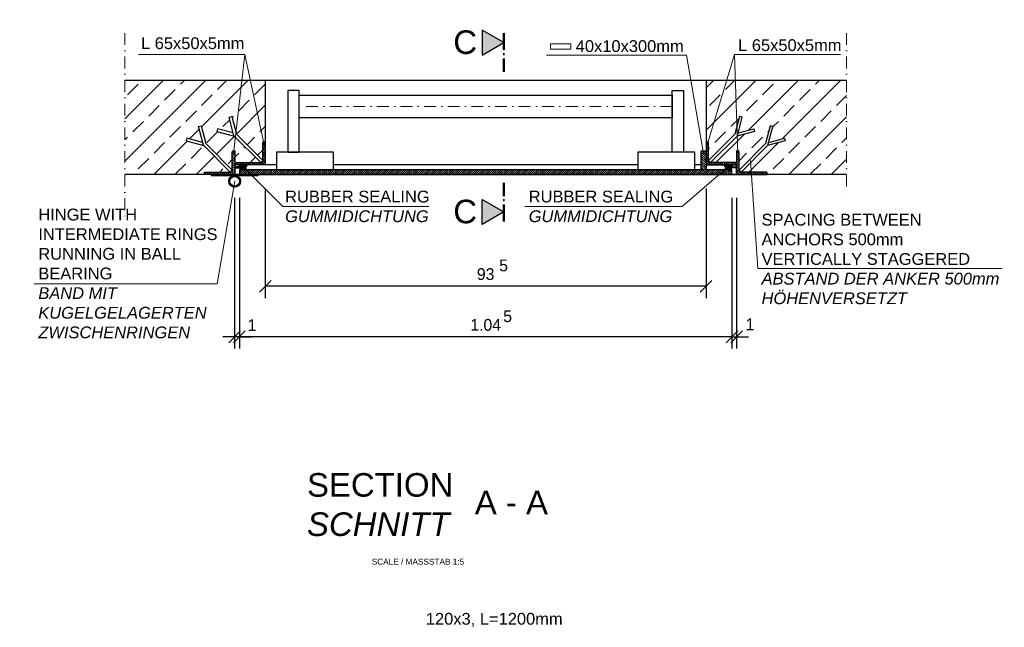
# Model space of a CAD drawing. Header units: millimetres. Extents: x -6179 to 46156, y -8419 to 8561.
# Tile 504 of 508: x 15015 to 17104, y -2585 to -1296. Entities that reach past the tile are written whole.
import ezdxf

# ---------------------------------------------------------------- set-up
doc = ezdxf.new("R2010")
doc.units = ezdxf.units.MM
doc.linetypes.add('ACAD_ISO10W100', pattern=[18, 12, -3, 0, -3])
doc.linetypes.add('DASHDOT', pattern=[1, 0.5, -0.25, 0, -0.25])
doc.layers.add('Bemaßung', color=7, linetype='Continuous', lineweight=9)
doc.layers.add('Dübel', color=7, linetype='Continuous', lineweight=9)
for name, color, linetype in [('Beschriftung', 7, 'Continuous'), ('POL_Bema', 7, 'Continuous'), ('Text', 7, 'Continuous')]:
    doc.layers.add(name, color=color, linetype=linetype)
doc.styles.add('Arial_Standard', font='arial.ttf')
doc.styles.add('LBB3.5M1000', font='isocp.shx', dxfattribs={"height": 3.5})
doc.dimstyles.new('DIN', dxfattribs={"dimtxt": 2.5, "dimasz": 2.5, "dimexe": 1.25, "dimexo": 0.625, "dimtad": 1, "dimtih": 1, "dimdec": 4, "dimdsep": 46, "dimlunit": 6, "dimtxsty": 'Standard', "dimcen": 2.5, "dimadec": 0, "dimazin": 0, "dimtfac": 1, "dimtdec": 4, "dimtmove": 0, "dimatfit": 3, "dimfxl": 0, "dimtvp": 1, "dimtolj": 1, "dimtzin": 0, "dimarcsym": 0})
pattern_1 = [(315, (17467.4546, 2853.5145), (2.245064, 2.245064), [])]
pattern_2 = [(45, (17467.4546, 2853.5145), (-2.245064, 2.245064), [])]
pattern_3 = [(135, (0, -938.7861), (-1.12253202, -1.12253202), [])]

# ---------------------------------------------------------------- blocks, each defined once
blk = doc.blocks.new('_Oblique')
at = {"layer": 'POL_Bema', "color": 0, "lineweight": -2}
blk.add_line((-0.5, -0.5), (0.5, 0.5), dxfattribs=at)
blk = doc.blocks.new('*D92')
at = {"layer": 'Bemaßung', "color": 0, "lineweight": -2, "transparency": 16777216}
for p, q in [((15536.2, -1653.8), (15536.2, -1886.2)), ((16471.2, -1653.8), (16471.2, -1886.2)), ((16471.2, -1861.2), (15536.2, -1861.2))]:
    blk.add_line(p, q, dxfattribs=at)
at = {"layer": 'DEFPOINTS', "color": 0, "transparency": 16777216}
for p in [(15536.2, -1603.8), (16471.2, -1603.8), (15536.2, -1861.2)]:
    blk.add_point(p, dxfattribs=at)
at = {"layer": 'Bemaßung', "color": 0, "lineweight": -2, "transparency": 16777216, "xscale": 25, "yscale": 25, "zscale": 25, "rotation": 180}
blk.add_blockref('_Oblique', (15536.2, -1861.2), dxfattribs=at)
at = {"layer": 'Bemaßung', "color": 0, "lineweight": -2, "transparency": 16777216, "xscale": 25, "yscale": 25, "zscale": 25}
blk.add_blockref('_Oblique', (16471.2, -1861.2), dxfattribs=at)
at = {"layer": 'Bemaßung', "color": 0, "transparency": 16777216, "insert": (16003.7, -1835.5), "char_height": 25, "attachment_point": 5}
blk.add_mtext('\\A1;93', dxfattribs=at)
blk = doc.blocks.new('*D93')
at = {"layer": 'Bemaßung', "color": 0, "lineweight": -2, "transparency": 16777216}
for p, q in [((15481.2, -1673.8), (15481.2, -1993.5)), ((16526.2, -1673.8), (16526.2, -1993.5)), ((16526.2, -1968.5), (15481.2, -1968.5))]:
    blk.add_line(p, q, dxfattribs=at)
at = {"layer": 'DEFPOINTS', "color": 0, "transparency": 16777216}
for p in [(15481.2, -1623.8), (16526.2, -1623.8), (15481.2, -1968.5)]:
    blk.add_point(p, dxfattribs=at)
at = {"layer": 'Bemaßung', "color": 0, "lineweight": -2, "transparency": 16777216, "xscale": 25, "yscale": 25, "zscale": 25, "rotation": 180}
blk.add_blockref('_Oblique', (15481.2, -1968.5), dxfattribs=at)
at = {"layer": 'Bemaßung', "color": 0, "lineweight": -2, "transparency": 16777216, "xscale": 25, "yscale": 25, "zscale": 25}
blk.add_blockref('_Oblique', (16526.2, -1968.5), dxfattribs=at)
at = {"layer": 'Bemaßung', "color": 0, "transparency": 16777216, "insert": (16003.7, -1943.2), "char_height": 25, "attachment_point": 5}
blk.add_mtext('\\A1;1.04', dxfattribs=at)
blk = doc.blocks.new('*D94')
at = {"layer": 'Bemaßung', "color": 0, "lineweight": -2, "transparency": 16777216}
for p, q in [((15471.2, -1673.8), (15471.2, -1993.5)), ((15481.2, -1673.8), (15481.2, -1993.5)), ((15471.2, -1968.5), (15446.2, -1968.5)), ((15481.2, -1968.5), (15471.2, -1968.5)), ((15481.2, -1968.5), (15506.2, -1968.5))]:
    blk.add_line(p, q, dxfattribs=at)
at = {"layer": 'DEFPOINTS', "color": 0, "transparency": 16777216}
for p in [(15471.2, -1623.8), (15481.2, -1623.8), (15471.2, -1968.5)]:
    blk.add_point(p, dxfattribs=at)
at = {"layer": 'Bemaßung', "color": 0, "lineweight": -2, "transparency": 16777216, "xscale": 25, "yscale": 25, "zscale": 25}
blk.add_blockref('_Oblique', (15471.2, -1968.5), dxfattribs=at)
at = {"layer": 'Bemaßung', "color": 0, "lineweight": -2, "transparency": 16777216, "xscale": 25, "yscale": 25, "zscale": 25, "rotation": 180}
blk.add_blockref('_Oblique', (15481.2, -1968.5), dxfattribs=at)
at = {"layer": 'Bemaßung', "color": 0, "transparency": 16777216, "insert": (15507.9, -1943.7), "char_height": 25, "attachment_point": 5}
blk.add_mtext('\\A1;1', dxfattribs=at)
blk = doc.blocks.new('*D91')
at = {"layer": 'Bemaßung', "color": 0, "lineweight": -2, "transparency": 16777216}
for p, q in [((16526.2, -1673.8), (16526.2, -1993.5)), ((16536.2, -1673.8), (16536.2, -1993.5)), ((16526.2, -1968.5), (16501.2, -1968.5)), ((16526.2, -1968.5), (16536.2, -1968.5)), ((16536.2, -1968.5), (16561.2, -1968.5))]:
    blk.add_line(p, q, dxfattribs=at)
at = {"layer": 'DEFPOINTS', "color": 0, "transparency": 16777216}
for p in [(16526.2, -1623.8), (16536.2, -1623.8), (16536.2, -1968.5)]:
    blk.add_point(p, dxfattribs=at)
at = {"layer": 'Bemaßung', "color": 0, "lineweight": -2, "transparency": 16777216, "xscale": 25, "yscale": 25, "zscale": 25}
blk.add_blockref('_Oblique', (16526.2, -1968.5), dxfattribs=at)
at = {"layer": 'Bemaßung', "color": 0, "lineweight": -2, "transparency": 16777216, "xscale": 25, "yscale": 25, "zscale": 25, "rotation": 180}
blk.add_blockref('_Oblique', (16536.2, -1968.5), dxfattribs=at)
at = {"layer": 'Bemaßung', "color": 0, "transparency": 16777216, "insert": (16564.4, -1941.9), "char_height": 25, "attachment_point": 5}
blk.add_mtext('\\A1;1', dxfattribs=at)

msp = doc.modelspace()

# ---------------------------------------------------------------- hatches: boundary and pattern name
at = {"lineweight": 9}
h = msp.add_hatch(dxfattribs=at)
h.set_pattern_fill('ANSI33', color=256, scale=10, style=0)
h.set_pattern_definition([(45, (0, -938.786), (-44.90128, 44.90128), []), (45, (44.9, -938.786), (-44.90128, 44.90128), [31.75, -15.875])])
h.paths.add_polyline_path([(15369.62417, -1546.80193), (15403.24211, -1555.80983), (15394.23421, -1522.19189), (15400.02976, -1520.63898), (15410.17447, -1558.49955), (15466.17461, -1614.49969), (15461.93197, -1618.74233), (15405.93183, -1562.7422), (15368.07126, -1552.59748)], flags=16)
h.paths.add_polyline_path([(15433.07126, -1532.59748), (15434.62417, -1526.80193), (15468.24211, -1535.80983), (15459.23421, -1502.19189), (15465.02976, -1500.63898), (15475.17447, -1538.49955), (15531.17461, -1594.49969), (15526.93197, -1598.74233), (15470.93183, -1542.7422)], flags=16)
h.paths.add_polyline_path([(16637.82555, -1546.80193), (16639.37847, -1552.59748), (16601.51789, -1562.7422), (16545.51776, -1618.74233), (16541.27512, -1614.49969), (16597.27525, -1558.49955), (16607.41996, -1520.63898), (16613.21552, -1522.19189), (16604.20762, -1555.80983)], flags=16)
h.paths.add_polyline_path([(16574.37847, -1532.59748), (16536.51789, -1542.7422), (16480.51776, -1598.74233), (16476.27512, -1594.49969), (16532.27525, -1538.49955), (16542.41996, -1500.63898), (16548.21552, -1502.19189), (16539.20762, -1535.80983), (16572.82555, -1526.80193)], flags=16)
edge = h.paths.add_edge_path()
edge.add_line((15533.72486, -1553.79258), (15536.22486, -1553.79258))
edge.add_line((15536.22486, -1553.79258), (15536.22486, -1423.79258))
edge.add_line((15536.22486, -1423.79258), (15238.25641, -1423.79258))
edge.add_line((15238.25641, -1423.79258), (15238.25641, -1623.79258))
edge.add_line((15238.25641, -1623.79258), (15406.22486, -1623.79258))
edge.add_line((15406.22486, -1623.79258), (15406.22486, -1621.29258))
edge.add_arc((15408.72486, -1621.29258), 2.5, 90, 180, ccw=False)
edge.add_line((15408.72486, -1618.79258), (15461.22486, -1618.79258))
edge.add_arc((15461.22486, -1613.79258), 5, 270, 360)
edge.add_line((15466.22486, -1613.79258), (15466.22486, -1576.29258))
edge.add_arc((15468.72486, -1576.29258), 2.5, 90, 180, ccw=False)
edge.add_line((15468.72486, -1573.79258), (15471.22486, -1573.79258))
edge.add_line((15471.22486, -1573.79258), (15471.22486, -1601.29258))
edge.add_arc((15473.72486, -1601.29258), 2.5, 90, 180, ccw=False)
edge.add_line((15473.72486, -1598.79258), (15526.22486, -1598.79258))
edge.add_arc((15526.22486, -1593.79258), 5, 270, 360)
edge.add_line((15531.22486, -1593.79258), (15531.22486, -1556.29258))
edge.add_arc((15533.72486, -1556.29258), 2.5, 90, 180, ccw=False)
edge = h.paths.add_edge_path()
edge.add_line((16471.22486, -1553.79258), (16473.72486, -1553.79258))
edge.add_arc((16473.72486, -1556.29258), 2.5, 0, 90, ccw=False)
edge.add_line((16476.22486, -1556.29258), (16476.22486, -1593.79258))
edge.add_arc((16481.22486, -1593.79258), 5, 180, 270)
edge.add_line((16481.22486, -1598.79258), (16533.72486, -1598.79258))
edge.add_arc((16533.72486, -1601.29258), 2.5, 0, 90, ccw=False)
edge.add_line((16536.22486, -1601.29258), (16536.22486, -1573.79258))
edge.add_line((16536.22486, -1573.79258), (16538.72486, -1573.79258))
edge.add_arc((16538.72486, -1576.29258), 2.5, 0, 90, ccw=False)
edge.add_line((16541.22486, -1576.29258), (16541.22486, -1613.79258))
edge.add_arc((16546.22486, -1613.79258), 5, 180, 270)
edge.add_line((16546.22486, -1618.79258), (16598.72486, -1618.79258))
edge.add_arc((16598.72486, -1621.29258), 2.5, 0, 90, ccw=False)
edge.add_line((16601.22486, -1621.29258), (16601.22486, -1623.79258))
edge.add_line((16601.22486, -1623.79258), (16769.19332, -1623.79258))
edge.add_line((16769.19332, -1623.79258), (16769.19332, -1423.79258))
edge.add_line((16769.19332, -1423.79258), (16471.22486, -1423.79258))
edge.add_line((16471.22486, -1423.79258), (16471.22486, -1553.79258))
at = {"lineweight": 5}
h = msp.add_hatch(dxfattribs=at)
h.set_pattern_fill('ANSI31', color=256)
h.set_pattern_definition(pattern_2)
edge = h.paths.add_edge_path()
edge.add_line((15536.22486, -1553.79258), (15536.22486, -1603.79258))
edge.add_line((15536.22486, -1603.79258), (15471.22486, -1603.79258))
edge.add_line((15471.22486, -1603.79258), (15471.22486, -1601.29258))
edge.add_arc((15473.72486, -1601.29258), 2.5, 90, 180, ccw=False)
edge.add_line((15473.72486, -1598.79258), (15526.22486, -1598.79258))
edge.add_arc((15526.22486, -1593.79258), 5, 270, 360)
edge.add_line((15531.22486, -1593.79258), (15531.22486, -1556.29258))
edge.add_arc((15533.72486, -1556.29258), 2.5, 90, 180, ccw=False)
edge.add_line((15533.72486, -1553.79258), (15536.22486, -1553.79258))
h = msp.add_hatch(dxfattribs=at)
h.set_pattern_fill('ANSI31', color=256)
h.set_pattern_definition(pattern_2)
edge = h.paths.add_edge_path()
edge.add_line((16471.22486, -1553.79258), (16471.22486, -1603.79258))
edge.add_line((16471.22486, -1603.79258), (16536.22486, -1603.79258))
edge.add_line((16536.22486, -1603.79258), (16536.22486, -1601.29258))
edge.add_arc((16533.72486, -1601.29258), 2.5, 720, 810)
edge.add_line((16533.72486, -1598.79258), (16481.22486, -1598.79258))
edge.add_arc((16481.22486, -1593.79258), 5, 540, 630, ccw=False)
edge.add_line((16476.22486, -1593.79258), (16476.22486, -1556.29258))
edge.add_arc((16473.72486, -1556.29258), 2.5, 720, 810)
edge.add_line((16473.72486, -1553.79258), (16471.22486, -1553.79258))
h = msp.add_hatch(dxfattribs=at)
h.set_pattern_fill('ANSI31', color=256, angle=-90)
h.set_pattern_definition(pattern_1)
edge = h.paths.add_edge_path()
edge.add_line((15471.22486, -1573.79258), (15471.22486, -1623.79258))
edge.add_line((15471.22486, -1623.79258), (15406.22486, -1623.79258))
edge.add_line((15406.22486, -1623.79258), (15406.22486, -1621.29258))
edge.add_arc((15408.72486, -1621.29258), 2.5, 90, 180, ccw=False)
edge.add_line((15408.72486, -1618.79258), (15461.22486, -1618.79258))
edge.add_arc((15461.22486, -1613.79258), 5, 270, 360)
edge.add_line((15466.22486, -1613.79258), (15466.22486, -1576.29258))
edge.add_arc((15468.72486, -1576.29258), 2.5, 90, 180, ccw=False)
edge.add_line((15468.72486, -1573.79258), (15471.22486, -1573.79258))
h = msp.add_hatch(dxfattribs=at)
h.set_pattern_fill('ANSI31', color=256, angle=90)
h.set_pattern_definition([(135, (0, -938.786), (-2.245064, -2.245064), [])])
h.paths.add_polyline_path([(16471.22486, -1613.79258), (16461.22486, -1613.79258), (16461.22486, -1573.79258), (16471.22486, -1573.79258)])
h = msp.add_hatch(dxfattribs=at)
h.set_pattern_fill('ANSI31', color=256, angle=-90)
h.set_pattern_definition(pattern_1)
edge = h.paths.add_edge_path()
edge.add_line((16536.22486, -1573.79258), (16536.22486, -1623.79258))
edge.add_line((16536.22486, -1623.79258), (16601.22486, -1623.79258))
edge.add_line((16601.22486, -1623.79258), (16601.22486, -1621.29258))
edge.add_arc((16598.72486, -1621.29258), 2.5, 720, 810)
edge.add_line((16598.72486, -1618.79258), (16546.22486, -1618.79258))
edge.add_arc((16546.22486, -1613.79258), 5, 540, 630, ccw=False)
edge.add_line((16541.22486, -1613.79258), (16541.22486, -1576.29258))
edge.add_arc((16538.72486, -1576.29258), 2.5, 720, 810)
edge.add_line((16538.72486, -1573.79258), (16536.22486, -1573.79258))
h = msp.add_hatch(dxfattribs=at)
h.set_pattern_fill('ANSI31', color=256, scale=0.5, angle=90)
h.set_pattern_definition(pattern_3)
h.paths.add_polyline_path([(15471.22486, -1609.79258), (15491.22486, -1609.79258), (15491.22486, -1607.79258), (15471.22486, -1607.79258)])
h = msp.add_hatch(dxfattribs=at)
h.set_pattern_fill('ANSI31', color=256, scale=0.5, angle=90)
h.set_pattern_definition(pattern_3)
h.paths.add_polyline_path([(16536.22486, -1609.79258), (16516.22486, -1609.79258), (16516.22486, -1607.79258), (16536.22486, -1607.79258)])
h = msp.add_hatch(dxfattribs=at)
h.set_pattern_fill('ANSI31', color=256)
h.set_pattern_definition([(45, (0, -938.786), (-2.245064, 2.245064), [])])
h.paths.add_polyline_path([(15481.22486, -1623.79258), (16526.22486, -1623.79258), (16526.22486, -1613.79258), (15481.22486, -1613.79258)])
at = {"layer": 'Bemaßung'}
h = msp.add_hatch(color=256, dxfattribs=at)
h.dxf.hatch_style = 1
h.paths.add_polyline_path([(15996.28982, -1370.56307), (16042.0758, -1344.12853), (15996.28982, -1317.69398)])
h = msp.add_hatch(color=256, dxfattribs=at)
h.dxf.hatch_style = 1
h.paths.add_polyline_path([(15996.28982, -1677.02209), (16042.0758, -1703.45664), (15996.28982, -1729.89119)])

# ---------------------------------------------------------------- linework, layer by layer
at = {"linetype": 'ACAD_ISO10W100', "lineweight": 50, "ltscale": 3}
for p, q in [((16042.0758, -1323.79258), (16042.0758, -1405.86376)), ((16042.0758, -1723.79258), (16042.0758, -1641.72141))]:
    msp.add_line(p, q, dxfattribs=at)
for p, q in [((15238.25641, -1423.79258), (16769.19332, -1423.79258)), ((15536.22486, -1423.79258), (15536.22486, -1603.79258)), ((16471.22486, -1423.79258), (16471.22486, -1603.79258)), ((16769.19332, -1623.79258), (15238.25641, -1623.79258))]:
    msp.add_line(p, q)
at = {"lineweight": 50}
for p, q in [((15491.22486, -1607.64748), (15491.22486, -1603.85487)), ((16516.22486, -1607.64748), (16516.22486, -1603.85487)), ((15481.22486, -1609.84996), (15491.22486, -1609.84996)), ((16526.22486, -1609.84996), (16516.22486, -1609.84996))]:
    msp.add_line(p, q, dxfattribs=at)
for points in [[(16042.0758, -1344.12853), (15996.28982, -1317.69398), (15996.28982, -1370.56307)], [(15608.12774, -1445.52857), (15583.97774, -1445.52857), (15583.97774, -1576.25777), (15608.12774, -1576.25777)], [(15608.12774, -1455.40351), (16399.32199, -1455.40351), (16399.32199, -1503.70186), (15608.12774, -1503.70186)], [(16399.32199, -1445.52857), (16423.47199, -1445.52857), (16423.47199, -1576.25777), (16399.32199, -1576.25777)], [(15559.82774, -1613.79258), (15680.57774, -1613.79258), (15680.57774, -1576.25777), (15559.82774, -1576.25777)], [(16326.87199, -1613.79258), (16447.62199, -1613.79258), (16447.62199, -1576.25777), (16326.87199, -1576.25777)], [(16471.22486, -1613.79258), (16461.22486, -1613.79258), (16461.22486, -1573.79258), (16471.22486, -1573.79258)], [(15471.22486, -1609.79258), (15491.22486, -1609.79258), (15491.22486, -1607.79258), (15471.22486, -1607.79258)], [(16536.22486, -1609.79258), (16516.22486, -1609.79258), (16516.22486, -1607.79258), (16536.22486, -1607.79258)], [(15421.22486, -1625.79258), (15471.22486, -1625.79258), (15471.22486, -1623.79258), (15421.22486, -1623.79258)], [(15471.22486, -1625.79258), (15521.22486, -1625.79258), (15521.22486, -1623.79258), (15471.22486, -1623.79258)], [(15481.22486, -1623.79258), (16526.22486, -1623.79258), (16526.22486, -1613.79258), (15481.22486, -1613.79258)], [(16042.0758, -1703.45664), (15996.28982, -1729.89119), (15996.28982, -1677.02209)]]:
    msp.add_lwpolyline(points, close=True)
for points in [[(15469.79502, -1541.60538), (15459.23421, -1502.19189), (15465.02976, -1500.63898), (15475.17447, -1538.49955)], [(16537.65471, -1541.60538), (16548.21552, -1502.19189), (16542.41996, -1500.63898), (16532.27525, -1538.49955)], [(15404.79502, -1561.60538), (15394.23421, -1522.19189), (15400.02976, -1520.63898), (15410.17447, -1558.49955)], [(16602.65471, -1561.60538), (16613.21552, -1522.19189), (16607.41996, -1520.63898), (16597.27525, -1558.49955)], [(15468.24211, -1535.80983), (15434.62417, -1526.80193), (15433.07126, -1532.59748), (15470.93183, -1542.7422)], [(15469.79502, -1541.60538), (15526.93197, -1598.74233), (15531.17461, -1594.49969), (15475.17447, -1538.49955)], [(16537.65471, -1541.60538), (16480.51776, -1598.74233), (16476.27512, -1594.49969), (16532.27525, -1538.49955)], [(16539.20762, -1535.80983), (16572.82555, -1526.80193), (16574.37847, -1532.59748), (16536.51789, -1542.7422)], [(15403.24211, -1555.80983), (15369.62417, -1546.80193), (15368.07126, -1552.59748), (15405.93183, -1562.7422)], [(15404.79502, -1561.60538), (15461.93197, -1618.74233), (15466.17461, -1614.49969), (15410.17447, -1558.49955)], [(16602.65471, -1561.60538), (16545.51776, -1618.74233), (16541.27512, -1614.49969), (16597.27525, -1558.49955)], [(16604.20762, -1555.80983), (16637.82555, -1546.80193), (16639.37847, -1552.59748), (16601.51789, -1562.7422)], [(15536.22486, -1603.79258), (15471.22486, -1603.79258), (15471.22486, -1623.79258), (16536.22486, -1623.79258), (16536.22486, -1603.79258), (16471.22486, -1603.79258)], [(15559.82774, -1603.79258), (15536.22486, -1603.79258)], [(16326.87199, -1603.79258), (15680.57774, -1603.79258)], [(16461.22486, -1603.79258), (16447.62199, -1603.79258)]]:
    msp.add_lwpolyline(points)
for points in [[(15536.22486, -1553.79258), (15536.22486, -1603.79258), (15471.22486, -1603.79258), (15471.22486, -1601.29258, -0.4142135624), (15473.72486, -1598.79258), (15526.22486, -1598.79258, 0.4142135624), (15531.22486, -1593.79258), (15531.22486, -1556.29258, -0.4142135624), (15533.72486, -1553.79258)], [(16471.22486, -1553.79258), (16471.22486, -1603.79258), (16536.22486, -1603.79258), (16536.22486, -1601.29258, 0.4142135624), (16533.72486, -1598.79258), (16481.22486, -1598.79258, -0.4142135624), (16476.22486, -1593.79258), (16476.22486, -1556.29258, 0.4142135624), (16473.72486, -1553.79258)], [(15471.22486, -1573.79258), (15471.22486, -1623.79258), (15406.22486, -1623.79258), (15406.22486, -1621.29258, -0.4142135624), (15408.72486, -1618.79258), (15461.22486, -1618.79258, 0.4142135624), (15466.22486, -1613.79258), (15466.22486, -1576.29258, -0.4142135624), (15468.72486, -1573.79258)], [(16536.22486, -1573.79258), (16536.22486, -1623.79258), (16601.22486, -1623.79258), (16601.22486, -1621.29258, 0.4142135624), (16598.72486, -1618.79258), (16546.22486, -1618.79258, -0.4142135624), (16541.22486, -1613.79258), (16541.22486, -1576.29258, 0.4142135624), (16538.72486, -1573.79258)]]:
    msp.add_lwpolyline(points, format="xyb", close=True)
for points in [[(15481.22486, -1607.79258), (15481.22486, -1603.85487), (15495.8576, -1603.85487), (15495.8576, -1607.79258)], [(16526.22486, -1607.79258), (16526.22486, -1603.85487), (16511.59212, -1603.85487), (16511.59212, -1607.79258)]]:
    msp.add_lwpolyline(points, dxfattribs=at)
for radius in [12.5, 10.20286]:
    msp.add_circle((15471.22486, -1638.29258), radius)
for points in [[(15486.22486, -1609.84996), (15486.64604, -1612.57421), (15488.24358, -1613.28396), (15490.57335, -1613.7054), (15492.21528, -1613.26179), (15494.3897, -1611.73134), (15494.16776, -1609.49114), (15492.65899, -1608.13815), (15491.01706, -1607.60581), (15485.60326, -1607.67237), (15481.21004, -1607.7611)], [(16521.22486, -1609.84996), (16520.80369, -1612.57421), (16519.20615, -1613.28396), (16516.87637, -1613.7054), (16515.23444, -1613.26179), (16513.06003, -1611.73134), (16513.28197, -1609.49114), (16514.79073, -1608.13815), (16516.43267, -1607.60581), (16521.84647, -1607.67237), (16526.23969, -1607.7611)]]:
    msp.add_spline(points, degree=3, dxfattribs=at)
at = {"layer": 'Dübel', "linetype": 'DASHDOT', "lineweight": 9, "ltscale": 50}
for p, q in [((15238.25641, -1323.79258), (15238.25641, -1723.79258)), ((16769.19332, -1323.79258), (16769.19332, -1663.81272)), ((16399.32199, -1479.55186), (15608.12774, -1479.55186))]:
    msp.add_line(p, q, dxfattribs=at)
at = {"layer": 'Text', "lineweight": 9}
for p, q in [((15492.78301, -1369.28284), (15266.96781, -1369.28284)), ((15492.78301, -1369.28284), (15468.7725, -1579.48716)), ((15492.78301, -1369.28284), (15533.87837, -1560.71193)), ((16429.44577, -1370.85131), (16132.4507, -1370.85131)), ((16429.44577, -1370.85131), (16465.91073, -1579.76435)), ((16531.91909, -1369.28284), (16473.57136, -1560.71193)), ((16531.91909, -1369.28284), (16756.70889, -1369.28284)), ((16531.91909, -1369.28284), (16538.67722, -1579.48716)), ((16581.09475, -1823.14472), (16565.64541, -1593.96689)), ((15573.10021, -1691.63068), (15492.9727, -1611.35866)), ((16420.39146, -1691.63068), (16514.16417, -1610.92737)), ((15434.26942, -1855.91657), (15471.22486, -1638.29258)), ((15573.10021, -1691.63068), (15883.06888, -1691.63068)), ((16087.13634, -1691.63068), (16420.39146, -1691.63068)), ((16581.09475, -1823.14472), (17099.44834, -1823.14472)), ((15046.05021, -1855.91657), (15434.26942, -1855.91657))]:
    msp.add_line(p, q, dxfattribs=at)
msp.add_lwpolyline([(16184.09896, -1346.90276), (16141.21829, -1346.90276), (16141.21829, -1357.88702), (16184.09896, -1357.88702)], close=True, dxfattribs=at)

# ---------------------------------------------------------------- texts
at = {"layer": 'Bemaßung', "char_height": 25, "attachment_point": 5}
for insert in [(16041.74748, -1817.11152), (16050.32781, -1924.82151)]:
    msp.add_mtext('\\A1;5', dxfattribs=dict(at, insert=insert))
at = {"layer": 'Beschriftung', "attachment_point": 1, "style": 'LBB3.5M1000'}
for s, insert, char_height, width in [('\\pi244.57;{\\fArial|b0|i0|c0|p34;TOP VIEW\\P\\pi15.509;\\fArial|b0|i1|c0|p34;DRAUFSICHT\\P\\pi106.2;\\fArial|b0|i0|c0|p34;\\H0.5x;SCALE / MASSSTAB 1:20}', (-3283.55913, -240.89052), 200, 1845.4785758), ('{\\fArial|b0|i0|c0|p34;C}', (15935.02627, -1318.18076, -118.75), 50, 54.0408968), ('{\\fArial|b0|i0|c0|p34;C}', (15935.02627, -1677.50887, -118.75), 50, 54.0408968)]:
    msp.add_mtext(s, dxfattribs=dict(at, insert=insert, char_height=char_height, width=width))
at = {"layer": 'Beschriftung', "insert": (15762.0997, -2439.22009), "char_height": 12.5, "attachment_point": 1, "style": 'LBB3.5M1000'}
msp.add_mtext_dynamic_manual_height_columns('{\\fArial|b0|i0|c0|p34;SCALE / MASSSTAB 1:5}', width=199.1519265, gutter_width=17.5, heights=[0], dxfattribs=at)
at = {"layer": 'Text', "attachment_point": 4, "style": 'Arial_Standard'}
for s, insert, char_height, width in [('L 65x50x5mm', (15272.49, -1345.58329), 25, 1004.4151971), ('40x10x300mm', (16194.82934, -1351.71815), 25, 1004.4151971), ('L 65x50x5mm', (16539.24917, -1349.74033), 25, 1004.4151971), ('RUBBER SEALING\\P{\\fArial|b0|i1|c0|p34;GUMMIDICHTUNG}', (15578.27631, -1691.83168), 25, 1004.4151971), ('RUBBER SEALING\\P{\\fArial|b0|i1|c0|p34;GUMMIDICHTUNG}', (16095.07934, -1691.83168), 25, 1004.4151971), ('HINGE WITH INTERMEDIATE RINGS\\PRUNNING IN BALL BEARING\\P{\\fArial|b0|i1|c0|p34;BAND MIT KUGELGELAGERTEN\\PZWISCHENRINGEN}', (15054.65734, -1834.15095), 25, 384.0266826), ('SPACING BETWEEN ANCHORS 500mm\\PVERTICALLY STAGGERED\\P{\\fArial|b0|i1|c0|p34;ABSTAND DER ANKER 500mm\\PHÖHENVERSETZT}', (16589.03775, -1803.42012), 25, 507.2563906), ('SECTION\\P{\\fArial|b0|i1|c0|p34;SCHNITT}', (15624.65809, -2324.5839), 50, 336.0293726), ('A - A', (15980.69347, -2319.86576), 50, 174.8942527), ('120x3, L=1200mm', (15876.79885, -2568.98443), 25, 1004.4151971)]:
    msp.add_mtext(s, dxfattribs=dict(at, insert=insert, char_height=char_height, width=width))

# ---------------------------------------------------------------- dimensions: what is measured, and where the dimension line sits
at = {"layer": 'Bemaßung'}
for base, p1, p2, text, override, picture, middle in [((15536.22486, -1861.22074), (16471.22486, -1603.79258), (15536.22486, -1603.79258), '93', {"dimscale": 100, "dimtxt": 0.25, "dimasz": 0.25, "dimexe": 0.25, "dimexo": 0.5, "dimgap": 0, "dimtih": 0, "dimdec": 2, "dimblk1": 'Oblique', "dimblk2": 'Oblique', "dimsah": 1, "dimtmove": 2}, '*D92', (16003.72486, -1835.47713)), ((15471.22486, -1968.52828), (15481.22486, -1623.79258), (15471.22486, -1623.79258), '1', {"dimscale": 100, "dimtxt": 0.25, "dimasz": 0.25, "dimexe": 0.25, "dimexo": 0.5, "dimgap": 0.125, "dimtih": 0, "dimdec": 2, "dimblk1": 'Oblique', "dimblk2": 'Oblique', "dimsah": 1, "dimtmove": 2}, '*D94', (15507.85659, -1943.66644)), ((15481.22486, -1968.52828), (16526.22486, -1623.79258), (15481.22486, -1623.79258), '1.04', {"dimscale": 100, "dimtxt": 0.25, "dimasz": 0.25, "dimexe": 0.25, "dimexo": 0.5, "dimgap": 0, "dimtih": 0, "dimdec": 2, "dimblk1": 'Oblique', "dimblk2": 'Oblique', "dimsah": 1, "dimtmove": 2}, '*D93', (16003.72486, -1943.18712))]:
    dim = msp.add_linear_dim(base=base, p1=p1, p2=p2, text=text, dimstyle='DIN', override=override, dxfattribs=at)
    dim.commit()
    dim.dimension.update_dxf_attribs({"geometry": picture, "text_midpoint": middle, "dimtype": 160})
dim = msp.add_linear_dim(base=(16536.22486, -1968.52828), p1=(16526.22486, -1623.79258), p2=(16536.22486, -1623.79258), angle=180, text='1', dimstyle='DIN', override={"dimscale": 100, "dimtxt": 0.25, "dimasz": 0.25, "dimexe": 0.25, "dimexo": 0.5, "dimgap": 0.125, "dimtih": 0, "dimdec": 2, "dimblk1": 'Oblique', "dimblk2": 'Oblique', "dimsah": 1, "dimtmove": 2}, dxfattribs=at)
dim.commit()
dim.dimension.update_dxf_attribs({"geometry": '*D91', "text_midpoint": (16564.37836, -1941.94195), "dimtype": 160})

doc.saveas('drawing.dxf')
